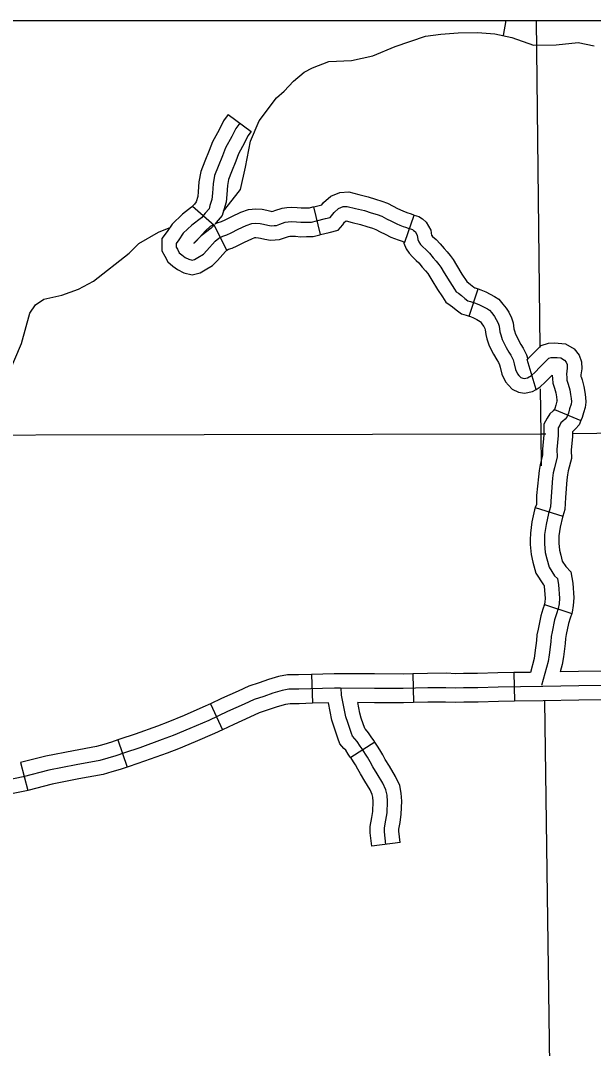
# Model space of a CAD drawing. Extents: x 1377389 to 1380723, y 1168351 to 1170484.
# Drawn here: x 1379570.8 to 1379630.6, y 1169472.1 to 1169579.4 of the extents above; entities that cross this region are included whole.
import ezdxf

# ---------------------------------------------------------------- set-up
doc = ezdxf.new("R2010")
doc.units = 0
doc.layers.add('B_Fill', color=7, linetype='Continuous')
doc.layers.add('B_Text', color=7, linetype='Continuous')

msp = doc.modelspace()

# ---------------------------------------------------------------- linework, layer by layer
at = {"layer": 'B_Fill'}
for p, q in [((1379592.47, 1169569.63), (1379594.87, 1169567.83)), ((1379588.75, 1169560.06), (1379591, 1169558.08)), ((1379602.13, 1169557.08), (1379601.42, 1169559.99)), ((1379610.93, 1169556.29), (1379611.92, 1169559.12)), ((1379592.31, 1169555.44), (1379590.96, 1169558.12)), ((1379617.66, 1169548.55), (1379618.61, 1169551.4)), ((1379624.65, 1169540.91), (1379623.72, 1169544.03)), ((1379626.57, 1169538.82), (1379629.34, 1169537.66)), ((1379624.57, 1169528.57), (1379627.44, 1169527.67)), ((1379625.52, 1169518.44), (1379628.38, 1169517.53)), ((1379601.19, 1169511.15), (1379601.29, 1169508.15)), ((1379611.76, 1169511.21), (1379611.84, 1169508.21)), ((1379622.34, 1169511.35), (1379622.38, 1169508.35)), ((1379590.6, 1169508.08), (1379591.88, 1169505.37)), ((1379580.92, 1169504.31), (1379581.89, 1169501.47)), ((1379607.8, 1169504.07), (1379605.27, 1169502.47)), ((1379570.76, 1169501.94), (1379571.51, 1169499.03)), ((1379610.45, 1169493.6), (1379607.47, 1169493.23))]:
    msp.add_line(p, q, dxfattribs=at)
for points in [[(1379621.26, 1169577.85), (1379621.52, 1169579.43)], [(1379624.65, 1169579.43), (1379625.03, 1169545.3)], [(1379602.98, 1169575.15), (1379605.37, 1169575.26), (1379607.59, 1169575.76), (1379609.91, 1169576.73), (1379613.08, 1169577.81), (1379614.69, 1169578.02), (1379616.52, 1169578.16), (1379618.52, 1169578.18), (1379620.35, 1169578.04), (1379622.1, 1169577.67), (1379624.37, 1169576.86), (1379626.74, 1169576.9), (1379629.05, 1169577.13), (1379630.71, 1169576.78)], [(1379598.31, 1169572.04), (1379599.28, 1169573.1), (1379600.42, 1169574.03), (1379601.28, 1169574.5), (1379602.98, 1169575.15)], [(1379591.96, 1169559.54), (1379593.28, 1169561.16), (1379593.74, 1169561.79), (1379594.29, 1169564.11), (1379594.8, 1169566.82), (1379595.71, 1169568.95), (1379597.5, 1169571.37), (1379598.31, 1169572.04)], [(1379592.47, 1169569.63), (1379591.96, 1169568.95), (1379591.51, 1169568.02), (1379590.82, 1169566.76), (1379590.48, 1169565.85), (1379590.02, 1169564.75), (1379589.59, 1169563.65), (1379589.41, 1169562.58), (1379589.32, 1169561.54), (1379589.28, 1169561.04), (1379589.12, 1169560.51), (1379589.11, 1169560.49), (1379588.93, 1169560.27), (1379588.75, 1169560.06)], [(1379593.67, 1169568.73), (1379593.25, 1169568.16), (1379592.85, 1169567.33), (1379592.19, 1169566.13), (1379591.87, 1169565.3), (1379591.42, 1169564.19), (1379591.05, 1169563.24), (1379590.9, 1169562.39), (1379590.82, 1169561.41), (1379590.76, 1169560.76), (1379590.56, 1169560.1), (1379590.47, 1169559.78), (1379590.07, 1169559.3), (1379589.67, 1169558.84), (1379588.68, 1169558.08), (1379587.77, 1169557.22), (1379587.32, 1169556.53), (1379587.04, 1169556.16), (1379587.04, 1169555.77), (1379587.17, 1169555.54), (1379587.34, 1169555.19), (1379587.62, 1169554.95), (1379587.96, 1169554.7), (1379588.35, 1169554.5), (1379588.7, 1169554.42), (1379588.96, 1169554.48), (1379589.28, 1169554.67), (1379589.88, 1169555.04), (1379590.25, 1169555.41), (1379591.11, 1169556.38), (1379591.47, 1169556.7), (1379591.91, 1169556.92), (1379592.31, 1169557.07), (1379592.77, 1169557.26), (1379593.52, 1169557.63), (1379594.36, 1169558.04), (1379594.92, 1169558.23), (1379595.35, 1169558.27), (1379595.82, 1169558.23), (1379596.17, 1169558.17), (1379596.6, 1169558.06), (1379596.97, 1169557.99), (1379597.27, 1169558.02), (1379597.5, 1169558.04), (1379597.85, 1169558.17), (1379598.43, 1169558.36), (1379598.75, 1169558.4), (1379599.1, 1169558.43), (1379599.59, 1169558.4), (1379600.07, 1169558.36), (1379600.61, 1169558.38), (1379601.17, 1169558.38), (1379601.68, 1169558.51), (1379602.65, 1169558.75), (1379603.13, 1169558.88), (1379603.28, 1169559.05), (1379603.53, 1169559.4), (1379604.01, 1169559.8), (1379604.48, 1169560), (1379604.91, 1169560.02), (1379605.77, 1169559.8), (1379606.7, 1169559.59), (1379607.41, 1169559.35), (1379608.04, 1169559.16), (1379608.51, 1169558.99), (1379609.03, 1169558.71), (1379609.52, 1169558.47), (1379610.1, 1169558.19), (1379610.4, 1169558.06), (1379610.75, 1169557.93), (1379611.01, 1169557.84), (1379611.29, 1169557.76), (1379611.72, 1169557.61), (1379611.85, 1169557.52), (1379612, 1169557.39), (1379612.21, 1169557.02), (1379612.28, 1169556.57), (1379612.39, 1169556.31), (1379612.56, 1169556.05), (1379612.77, 1169555.82), (1379613.16, 1169555.47)], [(1379594.87, 1169567.83), (1379594.53, 1169567.38), (1379594.18, 1169566.65), (1379593.55, 1169565.5), (1379593.27, 1169564.75), (1379592.81, 1169563.63), (1379592.5, 1169562.84), (1379592.39, 1169562.2), (1379592.31, 1169561.28), (1379592.24, 1169560.47), (1379592, 1169559.68), (1379591.84, 1169559.08), (1379591.22, 1169558.33), (1379591.1, 1169558.19)], [(1379601.42, 1169559.99), (1379602.26, 1169560.2), (1379602.43, 1169560.42), (1379603.21, 1169561.1), (1379604.15, 1169561.48), (1379605.06, 1169561.53), (1379606.13, 1169561.26), (1379607.11, 1169561.03), (1379607.87, 1169560.78), (1379608.51, 1169560.58), (1379609.13, 1169560.36), (1379609.71, 1169560.04), (1379610.17, 1169559.82), (1379610.72, 1169559.55), (1379610.96, 1169559.45), (1379611.25, 1169559.34), (1379611.47, 1169559.27), (1379611.76, 1169559.18), (1379611.92, 1169559.12)], [(1379588.75, 1169560.06), (1379588.64, 1169559.94), (1379587.7, 1169559.22), (1379586.61, 1169558.18), (1379586.09, 1169557.4), (1379585.54, 1169556.67), (1379585.54, 1169555.39), (1379585.84, 1169554.84), (1379586.14, 1169554.25), (1379586.68, 1169553.78), (1379587.17, 1169553.42), (1379587.83, 1169553.09), (1379588.7, 1169552.87), (1379589.54, 1169553.08), (1379590.05, 1169553.39), (1379590.81, 1169553.85), (1379591.34, 1169554.38), (1379592.17, 1169555.31), (1379592.32, 1169555.45), (1379592.31, 1169555.44)], [(1379591.1, 1169558.19), (1379591.31, 1169558.3), (1379591.76, 1169558.46), (1379592.14, 1169558.63), (1379592.86, 1169558.98), (1379593.78, 1169559.43), (1379594.6, 1169559.71), (1379595.34, 1169559.78), (1379596.03, 1169559.72), (1379596.49, 1169559.63), (1379596.91, 1169559.53), (1379597.04, 1169559.5), (1379597.15, 1169559.51), (1379597.17, 1169559.51), (1379597.35, 1169559.58), (1379598.09, 1169559.83), (1379598.61, 1169559.9), (1379599.08, 1169559.93), (1379599.69, 1169559.9), (1379600.11, 1169559.86), (1379600.58, 1169559.88), (1379600.98, 1169559.88), (1379601.32, 1169559.97), (1379601.42, 1169559.99)], [(1379602.13, 1169557.08), (1379603.03, 1169557.3), (1379603.96, 1169557.55), (1379604.44, 1169558.11), (1379604.64, 1169558.37), (1379604.8, 1169558.5), (1379605.42, 1169558.35), (1379606.29, 1169558.14), (1379606.95, 1169557.92), (1379607.56, 1169557.74), (1379607.89, 1169557.61), (1379608.34, 1169557.37), (1379608.87, 1169557.12), (1379609.48, 1169556.82), (1379609.85, 1169556.67), (1379610.25, 1169556.52), (1379610.55, 1169556.41), (1379610.82, 1169556.33), (1379610.93, 1169556.29)], [(1379611.92, 1169559.12), (1379612.39, 1169558.96), (1379612.76, 1169558.72), (1379613.16, 1169558.37), (1379613.66, 1169557.53), (1379613.73, 1169557), (1379613.74, 1169556.98), (1379613.83, 1169556.88), (1379614.19, 1169556.56), (1379614.62, 1169556.13), (1379615.04, 1169555.62), (1379615.35, 1169555.27), (1379615.68, 1169554.89), (1379615.97, 1169554.47), (1379616.32, 1169553.87), (1379616.88, 1169552.96), (1379617.4, 1169552.19), (1379617.4, 1169552.18), (1379617.41, 1169552.17), (1379617.78, 1169551.88), (1379618.13, 1169551.59), (1379618.22, 1169551.53), (1379618.27, 1169551.51), (1379618.61, 1169551.4)], [(1379569.37, 1169542.19), (1379570.86, 1169545.72), (1379571.73, 1169548.87), (1379572.31, 1169549.74), (1379573.2, 1169550.32), (1379575.09, 1169550.74), (1379576.83, 1169551.37), (1379578.37, 1169552.2), (1379582.12, 1169555.15), (1379583.12, 1169556.15), (1379585.19, 1169557.33), (1379586.29, 1169557.78)], [(1379591, 1169558.08), (1379590.7, 1169557.74), (1379589.65, 1169556.94), (1379588.93, 1169556.25), (1379588.89, 1169556.2), (1379588.95, 1169556.23), (1379589.15, 1169556.44), (1379590.05, 1169557.44), (1379590.63, 1169557.95), (1379590.96, 1169558.12)], [(1379592.31, 1169555.44), (1379592.5, 1169555.54), (1379592.87, 1169555.67), (1379593.39, 1169555.9), (1379594.18, 1169556.28), (1379594.94, 1169556.65), (1379595.25, 1169556.76), (1379595.36, 1169556.77), (1379595.62, 1169556.74), (1379595.85, 1169556.7), (1379596.29, 1169556.59), (1379596.89, 1169556.48), (1379597.39, 1169556.52), (1379597.84, 1169556.56), (1379598.35, 1169556.75), (1379598.77, 1169556.89), (1379598.9, 1169556.91), (1379599.11, 1169556.92), (1379599.49, 1169556.91), (1379600.03, 1169556.86), (1379600.64, 1169556.88), (1379601.35, 1169556.88), (1379602.04, 1169557.06), (1379602.13, 1169557.08)], [(1379610.8, 1169556.34), (1379610.82, 1169556.17), (1379611.06, 1169555.6), (1379611.37, 1169555.13), (1379611.72, 1169554.75), (1379612.13, 1169554.38), (1379612.39, 1169554.12), (1379612.75, 1169553.68), (1379613.09, 1169553.3), (1379613.32, 1169553.03), (1379613.45, 1169552.85), (1379613.75, 1169552.33), (1379614.35, 1169551.34), (1379614.87, 1169550.57), (1379615.21, 1169550.02), (1379615.67, 1169549.72), (1379615.9, 1169549.54), (1379616.29, 1169549.22), (1379616.85, 1169548.81), (1379617.35, 1169548.66), (1379617.66, 1169548.55)], [(1379613.16, 1169555.47), (1379613.51, 1169555.13), (1379613.89, 1169554.65), (1379614.22, 1169554.29), (1379614.5, 1169553.96), (1379614.71, 1169553.66), (1379615.03, 1169553.1), (1379615.62, 1169552.15), (1379616.13, 1169551.38), (1379616.31, 1169551.1), (1379616.54, 1169550.95), (1379616.84, 1169550.71), (1379617.21, 1169550.41), (1379617.53, 1169550.17), (1379617.81, 1169550.08), (1379618.33, 1169549.91), (1379618.74, 1169549.74), (1379619.15, 1169549.52), (1379619.56, 1169549.31), (1379619.77, 1169549.18), (1379620.01, 1169548.9), (1379620.29, 1169548.51), (1379620.48, 1169548.23), (1379620.68, 1169547.82), (1379620.78, 1169547.5), (1379620.87, 1169546.94), (1379620.96, 1169546.61), (1379621.11, 1169546.12), (1379621.34, 1169545.64), (1379621.52, 1169545.28), (1379621.8, 1169544.8), (1379622.01, 1169544.48), (1379622.25, 1169544.01), (1379622.36, 1169543.57), (1379622.49, 1169542.99), (1379622.7, 1169542.54), (1379622.85, 1169542.37), (1379623.05, 1169542.17), (1379623.26, 1169542.07), (1379623.41, 1169542.04), (1379623.74, 1169542.11), (1379624.17, 1169542.37), (1379624.55, 1169542.73), (1379625.03, 1169543.23), (1379625.65, 1169543.83), (1379625.97, 1169544.18), (1379626.21, 1169544.24), (1379626.56, 1169544.26), (1379626.84, 1169544.24), (1379627.25, 1169544.2), (1379627.63, 1169543.98), (1379627.81, 1169543.77), (1379627.89, 1169543.51), (1379627.91, 1169543.12), (1379627.83, 1169542.5), (1379627.85, 1169542.15), (1379627.87, 1169541.89), (1379628.02, 1169541.46), (1379628.17, 1169540.88), (1379628.26, 1169540.38), (1379628.32, 1169539.95), (1379628.34, 1169539.65), (1379628.3, 1169539.37), (1379628.15, 1169538.88), (1379628.04, 1169538.44), (1379627.87, 1169538.03), (1379627.68, 1169537.82), (1379627.46, 1169537.6), (1379627.25, 1169537.41), (1379627.12, 1169537.19), (1379626.97, 1169536.89), (1379626.94, 1169536.09), (1379626.81, 1169534.63), (1379626.84, 1169533.87), (1379626.56, 1169532.73), (1379626.45, 1169532.22), (1379626.38, 1169531.63), (1379626.21, 1169529.74), (1379626.17, 1169528.64), (1379625.95, 1169527.95), (1379625.69, 1169526.8), (1379625.54, 1169525.77), (1379625.52, 1169525.19), (1379625.52, 1169524.8), (1379625.61, 1169523.89), (1379625.76, 1169523.23), (1379626, 1169522.34), (1379626.58, 1169521.46), (1379626.88, 1169521.16), (1379626.99, 1169520.51), (1379627.09, 1169519.13), (1379627.05, 1169518.53), (1379626.97, 1169518.03), (1379626.79, 1169517.49), (1379626.58, 1169516.87), (1379626.32, 1169515.6), (1379626.23, 1169515.1), (1379626.19, 1169514.54), (1379626.02, 1169513.2), (1379625.91, 1169512.49), (1379625.22, 1169510)], [(1379618.61, 1169551.4), (1379618.86, 1169551.32), (1379619.38, 1169551.1), (1379619.85, 1169550.85), (1379620.29, 1169550.62), (1379620.76, 1169550.34), (1379621.19, 1169549.82), (1379621.51, 1169549.38), (1379621.79, 1169548.98), (1379622.07, 1169548.38), (1379622.25, 1169547.85), (1379622.34, 1169547.24), (1379622.4, 1169547.02), (1379622.51, 1169546.67), (1379622.69, 1169546.3), (1379622.84, 1169545.98), (1379623.07, 1169545.6), (1379623.31, 1169545.23), (1379623.66, 1169544.53), (1379623.78, 1169544.07)], [(1379617.66, 1169548.55), (1379617.8, 1169548.51), (1379618.1, 1169548.38), (1379618.45, 1169548.2), (1379618.79, 1169548.02), (1379618.83, 1169547.97), (1379619.06, 1169547.64), (1379619.18, 1169547.48), (1379619.28, 1169547.26), (1379619.32, 1169547.14), (1379619.4, 1169546.63), (1379619.51, 1169546.2), (1379619.71, 1169545.56), (1379619.99, 1169544.99), (1379620.19, 1169544.58), (1379620.53, 1169544.01), (1379620.71, 1169543.73), (1379620.83, 1169543.48), (1379620.9, 1169543.23), (1379621.06, 1169542.5), (1379621.44, 1169541.71), (1379621.76, 1169541.34), (1379622.16, 1169540.94), (1379622.81, 1169540.61), (1379623.45, 1169540.52), (1379624.28, 1169540.69), (1379624.65, 1169540.91)], [(1379623.72, 1169544.03), (1379623.96, 1169544.29), (1379624.58, 1169544.89), (1379625.17, 1169545.51), (1379625.96, 1169545.73), (1379626.57, 1169545.77), (1379626.97, 1169545.74), (1379627.71, 1169545.66), (1379628.62, 1169545.15), (1379629.14, 1169544.5), (1379629.38, 1169543.79), (1379629.42, 1169543.06), (1379629.33, 1169542.44), (1379629.34, 1169542.26), (1379629.35, 1169542.21), (1379629.46, 1169541.9), (1379629.64, 1169541.2), (1379629.74, 1169540.62), (1379629.81, 1169540.12), (1379629.85, 1169539.59), (1379629.77, 1169539.04), (1379629.6, 1169538.48), (1379629.47, 1169537.97), (1379629.34, 1169537.66)], [(1379624.65, 1169540.91), (1379625.08, 1169541.17), (1379625.61, 1169541.67), (1379626.09, 1169542.17), (1379626.33, 1169542.4), (1379626.35, 1169542.04), (1379626.39, 1169541.58), (1379626.58, 1169541.03), (1379626.7, 1169540.56), (1379626.78, 1169540.14), (1379626.83, 1169539.79), (1379626.84, 1169539.71), (1379626.83, 1169539.7), (1379626.7, 1169539.28), (1379626.61, 1169538.92), (1379626.57, 1169538.82)], [(1379625.08, 1169540.97), (1379625.13, 1169536.27)], [(1379626.59, 1169538.85), (1379626.43, 1169538.69), (1379626.07, 1169538.37), (1379625.8, 1169537.92), (1379625.47, 1169537.27), (1379625.45, 1169536.18), (1379625.31, 1169534.67), (1379625.33, 1169534.03), (1379625.09, 1169533.06), (1379624.97, 1169532.45), (1379624.89, 1169531.78), (1379624.71, 1169529.83), (1379624.68, 1169528.89), (1379624.57, 1169528.57)], [(1379629.34, 1169537.66), (1379629.15, 1169537.22), (1379628.77, 1169536.79), (1379628.49, 1169536.52), (1379628.45, 1169536.48), (1379628.44, 1169536.01), (1379628.32, 1169534.58), (1379628.34, 1169533.71), (1379628.02, 1169532.4), (1379627.93, 1169531.98), (1379627.88, 1169531.48), (1379627.71, 1169529.64), (1379627.66, 1169528.38), (1379627.44, 1169527.67)], [(1379519.5, 1169536.06), (1379625.13, 1169536.27)], [(1379625.13, 1169536.27), (1379625.67, 1169536.27)], [(1379625.13, 1169536.27), (1379625.18, 1169532.94)], [(1379628.54, 1169536.31), (1379650.64, 1169536.61)], [(1379624.57, 1169528.57), (1379624.5, 1169528.34), (1379624.22, 1169527.08), (1379624.05, 1169525.91), (1379624.02, 1169525.22), (1379624.02, 1169524.73), (1379624.12, 1169523.66), (1379624.3, 1169522.87), (1379624.61, 1169521.72), (1379625.41, 1169520.51), (1379625.48, 1169520.44), (1379625.5, 1169520.33), (1379625.59, 1169519.13), (1379625.56, 1169518.71), (1379625.51, 1169518.39), (1379625.52, 1169518.44)], [(1379627.44, 1169527.67), (1379627.4, 1169527.56), (1379627.17, 1169526.53), (1379627.04, 1169525.63), (1379627.02, 1169525.16), (1379627.02, 1169524.87), (1379627.09, 1169524.13), (1379627.22, 1169523.59), (1379627.38, 1169522.97), (1379627.75, 1169522.41), (1379628.28, 1169521.88), (1379628.48, 1169520.69), (1379628.6, 1169519.14), (1379628.54, 1169518.35), (1379628.43, 1169517.67), (1379628.38, 1169517.53)], [(1379625.52, 1169518.44), (1379625.37, 1169517.97), (1379625.13, 1169517.26), (1379624.85, 1169515.87), (1379624.74, 1169515.29), (1379624.7, 1169514.69), (1379624.53, 1169513.41), (1379624.44, 1169512.81), (1379624.05, 1169511.37)], [(1379628.38, 1169517.53), (1379628.22, 1169517.02), (1379628.03, 1169516.47), (1379627.79, 1169515.32), (1379627.72, 1169514.91), (1379627.68, 1169514.39), (1379627.5, 1169512.99), (1379627.38, 1169512.18), (1379627.17, 1169511.42)], [(1379601.19, 1169511.15), (1379599.82, 1169511.1), (1379598.66, 1169511.1), (1379597.74, 1169510.92), (1379596.68, 1169510.62), (1379595.7, 1169510.28), (1379594.63, 1169509.93), (1379593.5, 1169509.42), (1379591.78, 1169508.63), (1379590.6, 1169508.08)], [(1379611.76, 1169511.21), (1379610.76, 1169511.18), (1379607.77, 1169511.2), (1379604.21, 1169511.23), (1379603.54, 1169511.23), (1379601.19, 1169511.15)], [(1379622.34, 1169511.35), (1379620.65, 1169511.33), (1379618.52, 1169511.25), (1379617.05, 1169511.25), (1379616.26, 1169511.23), (1379615.24, 1169511.27), (1379613.3, 1169511.25), (1379611.76, 1169511.21)], [(1379624.05, 1169511.37), (1379622.34, 1169511.35)], [(1379632.9, 1169511.5), (1379629.09, 1169511.45), (1379627.17, 1169511.42)], [(1379636.35, 1169510.03), (1379629.11, 1169509.95), (1379625.36, 1169509.89), (1379620.69, 1169509.83), (1379618.55, 1169509.75), (1379617.07, 1169509.75), (1379616.24, 1169509.73), (1379615.22, 1169509.77), (1379613.32, 1169509.75), (1379610.77, 1169509.68), (1379607.77, 1169509.7), (1379604.2, 1169509.73), (1379603.57, 1169509.73), (1379599.84, 1169509.6), (1379598.81, 1169509.6), (1379598.09, 1169509.46), (1379597.12, 1169509.19), (1379596.18, 1169508.86), (1379595.17, 1169508.53), (1379594.12, 1169508.06), (1379592.41, 1169507.27), (1379590.44, 1169506.35), (1379588.44, 1169505.5), (1379586.71, 1169504.76), (1379585.58, 1169504.35), (1379583.23, 1169503.5), (1379581.63, 1169502.97), (1379580.72, 1169502.66), (1379579.88, 1169502.41), (1379579.05, 1169502.17), (1379576.56, 1169501.71), (1379573.72, 1169501.16), (1379571.03, 1169500.46), (1379569.52, 1169500.15)], [(1379608.96, 1169493.41), (1379608.8, 1169494.71), (1379608.8, 1169495.14), (1379608.96, 1169495.95), (1379609.07, 1169496.71), (1379609.12, 1169497.9), (1379609.07, 1169498.55), (1379608.96, 1169499.09), (1379608.63, 1169499.79), (1379608.04, 1169500.78), (1379607.6, 1169501.51), (1379607.31, 1169502.02), (1379607.03, 1169502.5), (1379606.81, 1169502.83), (1379606.47, 1169503.37), (1379606.25, 1169503.67), (1379605.94, 1169504.15), (1379605.69, 1169504.43), (1379605.46, 1169504.69), (1379605.35, 1169504.99), (1379604.96, 1169506.12), (1379604.76, 1169506.73), (1379604.31, 1169508.98), (1379604.29, 1169509.77)], [(1379590.6, 1169508.08), (1379589.82, 1169507.72), (1379587.85, 1169506.88), (1379586.16, 1169506.16), (1379585.07, 1169505.76), (1379582.74, 1169504.92), (1379581.15, 1169504.39), (1379580.92, 1169504.31)], [(1379601.29, 1169508.15), (1379599.87, 1169508.1), (1379598.96, 1169508.1), (1379598.44, 1169508), (1379597.57, 1169507.76), (1379596.66, 1169507.44), (1379595.71, 1169507.13), (1379594.74, 1169506.69), (1379593.04, 1169505.91), (1379591.88, 1169505.37)], [(1379602.94, 1169508.2), (1379601.29, 1169508.15)], [(1379605.27, 1169502.47), (1379605.23, 1169502.52), (1379605.01, 1169502.83), (1379604.75, 1169503.24), (1379604.57, 1169503.43), (1379604.15, 1169503.9), (1379603.94, 1169504.49), (1379603.54, 1169505.64), (1379603.31, 1169506.36), (1379602.94, 1169508.2)], [(1379611.84, 1169508.21), (1379610.78, 1169508.18), (1379607.76, 1169508.2), (1379606, 1169508.22)], [(1379607.8, 1169504.07), (1379607.72, 1169504.21), (1379607.49, 1169504.52), (1379607.14, 1169505.07), (1379606.81, 1169505.43), (1379606.78, 1169505.47), (1379606.76, 1169505.5), (1379606.38, 1169506.59), (1379606.22, 1169507.11), (1379606, 1169508.22)], [(1379622.38, 1169508.35), (1379620.73, 1169508.33), (1379618.58, 1169508.25), (1379617.09, 1169508.25), (1379616.23, 1169508.22), (1379615.19, 1169508.27), (1379613.35, 1169508.25), (1379611.84, 1169508.21)], [(1379632.93, 1169508.5), (1379629.13, 1169508.45), (1379625.38, 1169508.39), (1379622.38, 1169508.35)], [(1379625.52, 1169508.39), (1379626.61, 1169429.81)], [(1379591.88, 1169505.37), (1379591.05, 1169504.98), (1379589.03, 1169504.12), (1379587.26, 1169503.37), (1379586.09, 1169502.94), (1379583.72, 1169502.09), (1379582.11, 1169501.55), (1379581.89, 1169501.47)], [(1379580.92, 1169504.31), (1379580.27, 1169504.09), (1379579.45, 1169503.85), (1379578.7, 1169503.63), (1379576.29, 1169503.19), (1379573.39, 1169502.62), (1379570.76, 1169501.94)], [(1379610.45, 1169493.6), (1379610.3, 1169494.8), (1379610.3, 1169494.99), (1379610.44, 1169495.7), (1379610.56, 1169496.57), (1379610.62, 1169497.93), (1379610.55, 1169498.76), (1379610.39, 1169499.55), (1379609.96, 1169500.49), (1379609.33, 1169501.56), (1379608.89, 1169502.27), (1379608.62, 1169502.76), (1379608.31, 1169503.29), (1379608.07, 1169503.65), (1379607.8, 1169504.07)], [(1379607.47, 1169493.23), (1379607.3, 1169494.62), (1379607.3, 1169495.29), (1379607.48, 1169496.21), (1379607.57, 1169496.85), (1379607.62, 1169497.87), (1379607.58, 1169498.34), (1379607.52, 1169498.62), (1379607.3, 1169499.09), (1379606.76, 1169500.01), (1379606.3, 1169500.76), (1379606.01, 1169501.27), (1379605.76, 1169501.7), (1379605.55, 1169502.02), (1379605.27, 1169502.47)], [(1379581.89, 1169501.47), (1379581.17, 1169501.23), (1379580.3, 1169500.97), (1379579.4, 1169500.7), (1379576.84, 1169500.24), (1379574.06, 1169499.69), (1379571.51, 1169499.03)], [(1379571.51, 1169499.03), (1379571.37, 1169498.99), (1379569.81, 1169498.67), (1379567.69, 1169498.29), (1379565.78, 1169497.84), (1379564.92, 1169497.65), (1379564.26, 1169497.51), (1379563.55, 1169497.42), (1379563, 1169497.36), (1379560.95, 1169497.15), (1379560.87, 1169497.14)]]:
    msp.add_lwpolyline(points, dxfattribs=at)
at = {"layer": 'B_Text'}
msp.add_lwpolyline([(1378340.61, 1169579.43), (1379848.03, 1169579.43), (1379848.03, 1168702.1), (1378340.61, 1168702.1)], close=True, dxfattribs=at)

doc.saveas('drawing.dxf')
